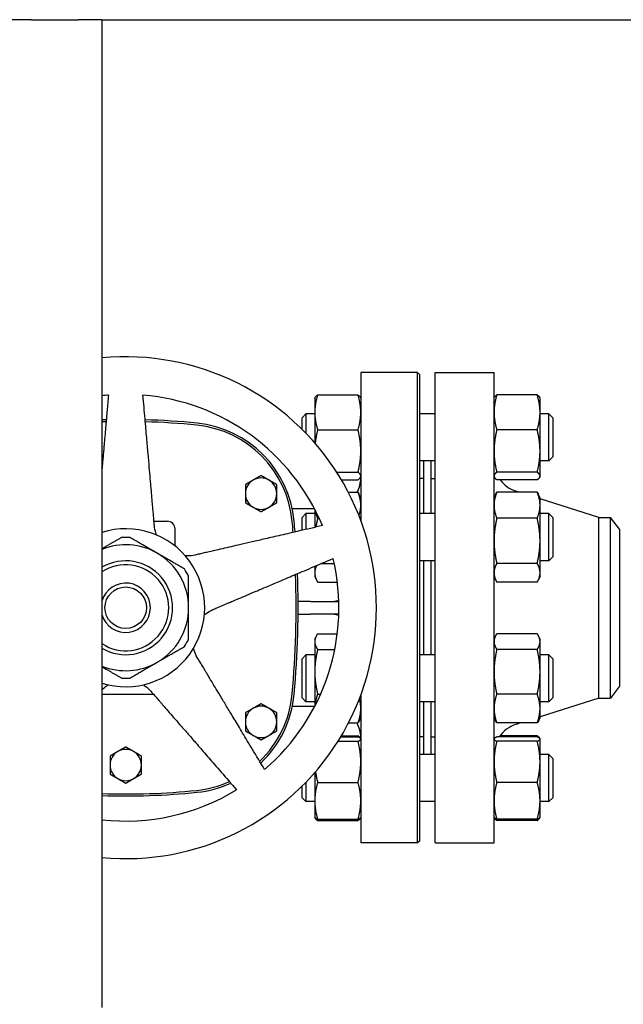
# Model space of a CAD drawing. Header units: inches. Extents: x 18 to 846, y -44 to 561.
# Tile 456 of 642: x 445 to 454, y 275 to 291. Entities that reach past the tile are written whole.
import ezdxf

# ---------------------------------------------------------------- set-up
doc = ezdxf.new("R2010")
doc.units = ezdxf.units.IN
doc.header["$LTSCALE"] = 24
doc.header["$MEASUREMENT"] = 0
doc.layers.add('Visible (ANSI)', color=7, linetype='Continuous', lineweight=30)

msp = doc.modelspace()

# ---------------------------------------------------------------- linework, layer by layer
at = {"layer": 'Visible (ANSI)'}
for p, q in [((444.80443, 290.9565), (444.42943, 290.9565)), ((444.80443, 290.9565), (445.55443, 290.9565)), ((445.92943, 290.9565), (445.55443, 290.9565)), ((445.92943, 290.9565), (445.92943, 275.2065)), ((445.92943, 290.9565), (472.92893, 290.9565)), ((450.05843, 285.3315), (450.05843, 282.97344)), ((450.96468, 285.3315), (450.05843, 285.3315)), ((450.96468, 277.8315), (450.96468, 285.3315)), ((450.99593, 285.30025), (450.96468, 285.3315)), ((450.99593, 285.30025), (450.99593, 277.86275)), ((451.24343, 277.8315), (451.24343, 285.3315)), ((451.24343, 285.3315), (452.18343, 285.3315)), ((452.18343, 277.8315), (452.18343, 285.3315)), ((449.32443, 284.92271), (449.32858, 284.93161)), ((449.32443, 284.92271), (449.32443, 284.6962)), ((449.36952, 284.97419), (450.01334, 284.97419)), ((450.05843, 284.92271), (450.05428, 284.93161)), ((452.18343, 284.92271), (452.18758, 284.93161)), ((452.87234, 284.97419), (452.22852, 284.97419)), ((452.91743, 284.92271), (452.91328, 284.93161)), ((452.91743, 284.6962), (452.91743, 284.92271)), ((449.12093, 284.61021), (449.18343, 284.67271)), ((449.12093, 284.42577), (449.12093, 284.61021)), ((449.18343, 284.67271), (449.18343, 284.36258)), ((449.32443, 284.67271), (449.18343, 284.67271)), ((449.32443, 284.6962), (449.32443, 284.209)), ((451.24343, 284.67271), (450.99593, 284.67271)), ((452.91743, 284.07998), (452.91743, 284.6962)), ((453.05843, 284.67271), (452.91743, 284.67271)), ((453.05843, 283.92271), (453.05843, 284.67271)), ((453.12093, 284.61021), (453.05843, 284.67271)), ((453.12093, 284.61021), (453.12093, 283.98521)), ((449.36952, 284.41822), (450.01334, 284.41822)), ((452.87234, 284.41822), (452.22852, 284.41822)), ((452.91743, 283.68148), (452.91743, 284.07998)), ((453.12093, 283.98521), (453.05843, 283.92271)), ((451.24343, 283.92271), (450.99593, 283.92271)), ((451.06343, 283.08159), (451.06343, 283.92271)), ((451.18343, 283.08159), (451.18343, 283.92271)), ((453.05843, 283.92271), (452.91743, 283.92271)), ((449.67494, 283.74174), (450.01334, 283.74174)), ((450.05843, 283.67271), (450.05428, 283.66381)), ((452.18343, 283.67271), (452.18758, 283.66381)), ((452.87234, 283.74174), (452.22852, 283.74174)), ((452.91743, 283.67271), (452.91328, 283.66381)), ((452.91743, 283.67271), (452.91743, 283.68148)), ((449.74929, 283.62123), (450.01334, 283.62123)), ((451.05843, 283.6415), (450.99593, 283.6415)), ((451.05843, 283.6415), (451.05843, 283.08159)), ((451.05843, 283.5215), (451.06343, 283.5215)), ((451.18343, 283.6415), (451.24343, 283.6415)), ((452.87234, 283.62123), (452.22852, 283.62123)), ((449.85824, 283.42509), (450.01334, 283.42509)), ((450.05843, 283.33159), (450.0293, 283.39405)), ((452.18343, 283.33159), (452.21255, 283.39405)), ((452.87234, 283.42509), (452.22852, 283.42509)), ((452.58254, 283.42509), (452.53245, 283.44095)), ((452.91743, 283.33159), (452.8883, 283.39405)), ((452.91743, 283.21613), (452.91743, 283.33159)), ((453.85676, 283.0215), (452.91743, 283.31902)), ((452.91743, 282.64791), (452.91743, 283.21613)), ((449.32173, 283.15631), (448.96553, 283.15631)), ((449.12093, 283.01909), (449.18343, 283.08159)), ((449.12093, 282.81571), (449.12093, 283.01909)), ((449.18343, 283.08159), (449.18343, 282.83014)), ((449.32443, 283.08159), (449.18343, 283.08159)), ((449.32443, 283.15113), (449.32443, 282.86269)), ((451.24343, 283.08159), (450.99593, 283.08159)), ((453.05843, 283.08159), (452.91743, 283.08159)), ((453.05843, 282.33159), (453.05843, 283.08159)), ((453.12093, 283.01909), (453.05843, 283.08159)), ((453.12093, 283.01909), (453.12093, 282.39409)), ((453.85676, 280.1415), (453.85676, 283.0215)), ((453.85676, 283.0215), (454.03956, 283.0215)), ((454.03956, 280.1415), (454.03956, 283.0215)), ((454.18343, 282.834), (454.03956, 283.0215)), ((446.75995, 282.95945), (446.97083, 282.95945)), ((449.36952, 283.00716), (449.39509, 283.00716)), ((452.87234, 283.00716), (452.22852, 283.00716)), ((447.09583, 282.56497), (447.09583, 282.83445)), ((454.18343, 282.834), (454.18343, 280.329)), ((452.91743, 282.13838), (452.91743, 282.64791)), ((453.12093, 282.39409), (453.05843, 282.33159)), ((449.32443, 282.24261), (449.32443, 282.13838)), ((449.43292, 282.28866), (449.63408, 282.28866)), ((451.24343, 282.33159), (450.99593, 282.33159)), ((451.05843, 282.33159), (451.05843, 280.83141)), ((451.06343, 280.83141), (451.06343, 282.33159)), ((451.18343, 280.83141), (451.18343, 282.33159)), ((452.87234, 282.28866), (452.22852, 282.28866)), ((453.05843, 282.33159), (452.91743, 282.33159)), ((449.32443, 282.13838), (449.32443, 282.08159)), ((449.32443, 282.08159), (449.35355, 282.01913)), ((452.18343, 282.08159), (452.21255, 282.01913)), ((452.91743, 282.08159), (452.8883, 282.01913)), ((452.91743, 282.08159), (452.91743, 282.13838)), ((449.36952, 281.98809), (449.68403, 281.98809)), ((452.87234, 281.98809), (452.22852, 281.98809)), ((449.25343, 281.6815), (449.0581, 281.6815)), ((449.25343, 281.6815), (449.70696, 281.6815)), ((449.0581, 281.4815), (449.25343, 281.4815)), ((449.70696, 281.4815), (449.25343, 281.4815)), ((449.36952, 281.16797), (449.68319, 281.16797)), ((452.87234, 281.16797), (452.22852, 281.16797)), ((449.32443, 281.08141), (449.34391, 281.12318)), ((449.32443, 281.08141), (449.32443, 281.04226)), ((449.32443, 281.04226), (449.32443, 280.56078)), ((452.18343, 281.08141), (452.20291, 281.12318)), ((452.91743, 281.08141), (452.89795, 281.12318)), ((452.91743, 281.04226), (452.91743, 281.08141)), ((452.91743, 280.56078), (452.91743, 281.04226)), ((449.12093, 280.76891), (449.18343, 280.83141)), ((449.18343, 280.83141), (449.18343, 280.08141)), ((449.32443, 280.83141), (449.18343, 280.83141)), ((449.36952, 280.91655), (449.64277, 280.91655)), ((451.24343, 280.83141), (450.99593, 280.83141)), ((452.87234, 280.91655), (452.22852, 280.91655)), ((453.05843, 280.83141), (452.91743, 280.83141)), ((453.05843, 280.08141), (453.05843, 280.83141)), ((453.12093, 280.76891), (453.05843, 280.83141)), ((449.12093, 280.14391), (449.12093, 280.76891)), ((453.12093, 280.76891), (453.12093, 280.14391)), ((449.32443, 280.56078), (449.32443, 280.01187)), ((452.91743, 279.97493), (452.91743, 280.56078)), ((445.92943, 280.20355), (446.75114, 280.20355)), ((449.36952, 280.205), (449.41733, 280.205)), ((452.87234, 280.205), (452.22852, 280.205)), ((454.18343, 280.329), (454.03956, 280.1415)), ((449.12093, 280.14391), (449.18343, 280.08141)), ((449.32443, 280.08141), (449.18343, 280.08141)), ((450.05843, 280.18956), (450.05843, 277.8315)), ((451.24343, 280.08141), (450.99593, 280.08141)), ((451.05843, 280.08141), (451.05843, 279.5215)), ((451.06343, 279.2403), (451.06343, 280.08141)), ((451.18343, 279.2403), (451.18343, 280.08141)), ((453.85676, 280.1415), (452.91743, 279.84398)), ((453.05843, 280.08141), (452.91743, 280.08141)), ((453.12093, 280.14391), (453.05843, 280.08141)), ((453.85676, 280.1415), (454.03956, 280.1415)), ((449.32173, 280.0067), (448.96553, 280.0067)), ((452.91743, 279.83141), (452.91743, 279.97493)), ((449.86184, 279.74486), (450.01334, 279.74486)), ((450.05843, 279.83141), (450.03895, 279.78964)), ((452.18343, 279.83141), (452.20291, 279.78964)), ((452.87234, 279.74486), (452.22852, 279.74486)), ((452.60446, 279.74486), (452.53245, 279.72205)), ((452.91743, 279.83141), (452.89795, 279.78964)), ((451.05843, 279.6415), (451.06343, 279.6415)), ((449.6955, 279.45366), (450.01334, 279.45366)), ((449.73714, 279.52142), (450.01334, 279.52142)), ((449.74929, 279.54178), (450.01334, 279.54178)), ((450.05714, 279.49307), (450.05428, 279.4992)), ((450.05843, 279.4903), (450.05714, 279.49307)), ((451.05843, 279.5215), (450.99593, 279.5215)), ((451.18343, 279.5215), (451.24343, 279.5215)), ((452.18343, 279.4903), (452.18472, 279.49307)), ((452.87234, 279.52142), (452.22852, 279.52142)), ((452.87234, 279.45366), (452.22852, 279.45366)), ((452.87234, 279.54178), (452.28075, 279.54178)), ((452.91614, 279.49307), (452.91328, 279.4992)), ((452.91743, 279.4903), (452.91614, 279.49307)), ((452.91743, 279.48754), (452.91743, 279.4903)), ((452.91743, 279.1256), (452.91743, 279.48754)), ((451.24343, 279.2403), (450.99593, 279.2403)), ((453.05843, 279.2403), (452.91743, 279.2403)), ((452.91743, 278.50336), (452.91743, 279.1256)), ((453.05843, 278.4903), (453.05843, 279.2403)), ((453.12093, 279.1778), (453.05843, 279.2403)), ((453.12093, 279.1778), (453.12093, 278.5528)), ((449.32443, 278.954), (449.32443, 278.50336)), ((449.18343, 278.80043), (449.18343, 278.4903)), ((449.36952, 278.79754), (450.01334, 278.79754)), ((452.87234, 278.79754), (452.22852, 278.79754)), ((449.12093, 278.5528), (449.12093, 278.73724)), ((449.12093, 278.5528), (449.18343, 278.4903)), ((449.32443, 278.4903), (449.18343, 278.4903)), ((449.32443, 278.50336), (449.32443, 278.2403)), ((451.24343, 278.4903), (450.99593, 278.4903)), ((452.91743, 278.2403), (452.91743, 278.50336)), ((453.05843, 278.4903), (452.91743, 278.4903)), ((453.12093, 278.5528), (453.05843, 278.4903)), ((449.32443, 278.2403), (449.32572, 278.23752)), ((449.32572, 278.23752), (449.32858, 278.2314)), ((449.36952, 278.20918), (450.01334, 278.20918)), ((449.36952, 278.18882), (450.01334, 278.18882)), ((450.05714, 278.23752), (450.05428, 278.2314)), ((450.05843, 278.2403), (450.05714, 278.23752)), ((452.18343, 278.2403), (452.18472, 278.23752)), ((452.18472, 278.23752), (452.18758, 278.2314)), ((452.87234, 278.20918), (452.22852, 278.20918)), ((452.87234, 278.18882), (452.22852, 278.18882)), ((452.91614, 278.23752), (452.91328, 278.2314)), ((452.91743, 278.2403), (452.91614, 278.23752)), ((450.99593, 277.86275), (450.96468, 277.8315)), ((450.96468, 277.8315), (450.05843, 277.8315)), ((451.24343, 277.8315), (452.18343, 277.8315))]:
    msp.add_line(p, q, dxfattribs=at)
msp.add_circle((446.30843, 281.5815), 0.3312, dxfattribs=at)
for centre, radius, start, end in [((446.30843, 281.5815), 4, 264.563069, 95.436931), ((446.30843, 281.5815), 3.4, 94.64927, 96.400095), ((446.30843, 281.5815), 3.4, 22.64927, 85.35073), ((446.30843, 273.36103), 11.22047, 91.583081, 91.935679), ((446.30843, 273.36103), 11.18922, 91.601548, 91.941087), ((446.30843, 273.36103), 11.22047, 84.182163, 88.416919), ((446.30843, 273.36103), 11.18922, 84.182163, 88.398452), ((447.27021, 282.80035), 1.70103, 5.255296, 84.182161), ((447.27021, 282.80035), 1.73228, 5.255296, 84.182161), ((448.46788, 283.4004), 0.25, 60, 120), ((449.55843, 283.65631), 0.5, 332.456088, 0), ((448.46788, 283.4004), 0.25, 120, 180), ((448.46788, 283.4004), 0.25, 0, 60), ((452.68343, 283.91762), 0.5, 216.354251, 252.425284), ((448.46788, 283.4004), 0.25, 180, 240), ((448.46788, 283.4004), 0.25, 300, 0), ((448.46788, 283.4004), 0.25, 240, 300), ((446.97083, 282.83445), 0.125, 0, 90), ((434.01906, 281.5815), 15.00812, 4.591592, 5.255296), ((434.01906, 281.5815), 15.03937, 4.60919, 5.255296), ((446.30843, 281.5815), 1.25984, 252.492463, 107.507537), ((446.30843, 281.5815), 1.12205, 86.525352, 93.474648), ((446.30843, 281.5815), 1.00394, 60, 112.179762), ((446.30843, 281.5815), 1.00394, 0, 60), ((446.30843, 281.5815), 0.74803, 239.558181, 120.441819), ((446.30843, 281.5815), 0.68553, 236.436852, 123.563148), ((446.30843, 281.5815), 3.4, 310.64927, 13.35073), ((446.30843, 281.5815), 1.12205, 26.525352, 33.474648), ((434.01906, 281.5815), 15.00812, 354.744704, 2.027369), ((434.01906, 281.5815), 15.03937, 354.744704, 2.072997), ((446.30843, 281.5815), 0.3937, 195.70672, 164.29328), ((446.30843, 281.5815), 1.00394, 300, 0), ((446.30843, 281.5815), 1.12205, 326.525352, 333.474648), ((446.30843, 281.5815), 1.00394, 247.820238, 300), ((446.30843, 281.5815), 1.12205, 266.525352, 273.474648), ((447.27021, 280.36266), 1.70103, 313.674999, 354.744707), ((447.27021, 280.36266), 1.73228, 313.442646, 354.744707), ((448.46788, 279.7626), 0.25, 120, 180), ((448.46788, 279.7626), 0.25, 60, 120), ((448.46788, 279.7626), 0.25, 0, 60), ((448.46788, 279.7626), 0.25, 180, 240), ((448.46788, 279.7626), 0.25, 300, 0), ((449.55843, 279.5067), 0.5, 0, 28.445161), ((452.68343, 279.24539), 0.5, 107.574716, 146.49188), ((448.46788, 279.7626), 0.25, 240, 300), ((446.30843, 279.07363), 0.25, 120, 180), ((446.30843, 279.07363), 0.25, 60, 120), ((446.30843, 279.07363), 0.25, 0, 60), ((446.30843, 279.07363), 0.25, 180, 240), ((446.30843, 279.07363), 0.25, 300, 0), ((446.30843, 279.07363), 0.25, 240, 300), ((447.27021, 280.36266), 1.70103, 275.817836, 294.042525), ((447.27021, 280.36266), 1.73228, 275.817836, 294.357428), ((446.30843, 281.5815), 3.4, 263.599905, 301.35073), ((446.30843, 289.80197), 11.18922, 268.058913, 275.817836), ((446.30843, 289.80197), 11.22047, 268.064321, 275.817836)]:
    msp.add_arc(centre, radius, start, end, dxfattribs=at)
for points, weights in [([(446.03284, 284.97031), (445.97049, 284.25767), (445.92943, 283.78834)], [1.0049190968, 1.22200736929, 1.42020854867]), ([(446.76573, 282.89336), (446.71302, 283.49584), (446.58402, 284.97031)], [2.03628035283, 1.58894872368, 1.0049190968]), ([(449.36952, 284.97419), (449.32443, 284.82522), (449.32443, 284.6962)], [1, 1.0379548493, 1]), ([(449.32858, 284.93161), (449.33786, 284.95152), (449.36952, 284.97419)], [1.01611555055, 1.02634702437, 1]), ([(450.05843, 284.6962), (450.05843, 284.82522), (450.01334, 284.97419)], [1, 1.0379548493, 1]), ([(450.01334, 284.97419), (450.04499, 284.95152), (450.05428, 284.93161)], [1, 1.02634702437, 1.01611555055]), ([(452.22852, 284.97419), (452.18343, 284.82522), (452.18343, 284.6962)], [1, 1.0379548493, 1]), ([(452.18758, 284.93161), (452.19686, 284.95152), (452.22852, 284.97419)], [1.01611555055, 1.02634702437, 1]), ([(452.87234, 284.97419), (452.90399, 284.95152), (452.91328, 284.93161)], [1, 1.02634702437, 1.01611555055]), ([(452.91743, 284.6962), (452.91743, 284.82522), (452.87234, 284.97419)], [1, 1.0379548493, 1]), ([(449.32443, 284.6962), (449.32443, 284.56719), (449.36952, 284.41822)], [1, 1.0379548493, 1]), ([(450.01334, 284.41822), (450.05843, 284.56719), (450.05843, 284.6962)], [1, 1.0379548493, 1]), ([(452.18343, 284.6962), (452.18343, 284.56719), (452.22852, 284.41822)], [1, 1.0379548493, 1]), ([(452.87234, 284.41822), (452.91743, 284.56719), (452.91743, 284.6962)], [1, 1.0379548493, 1]), ([(449.36952, 284.41822), (449.34095, 284.30339), (449.33067, 284.20182)], [1, 1.02371349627, 1.01779547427]), ([(450.05843, 284.07998), (450.05843, 284.23696), (450.01334, 284.41822)], [1, 1.0379548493, 1]), ([(452.22852, 284.41822), (452.18343, 284.23696), (452.18343, 284.07998)], [1, 1.0379548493, 1]), ([(452.91743, 284.07998), (452.91743, 284.23696), (452.87234, 284.41822)], [1, 1.0379548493, 1]), ([(450.01334, 283.74174), (450.05843, 283.923), (450.05843, 284.07998)], [1, 1.0379548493, 1]), ([(452.18343, 284.07998), (452.18343, 283.923), (452.22852, 283.74174)], [1, 1.0379548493, 1]), ([(452.87234, 283.74174), (452.91743, 283.923), (452.91743, 284.07998)], [1, 1.0379548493, 1]), ([(448.46788, 283.68907), (448.40089, 283.6504), (448.34288, 283.61691)], [1.01001874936, 1.04314139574, 1]), ([(448.59288, 283.61691), (448.53486, 283.6504), (448.46788, 283.68907)], [1, 1.04314139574, 1.01001874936]), ([(450.05843, 283.68148), (450.05843, 283.70945), (450.01334, 283.74174)], [1, 1.0379548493, 1]), ([(450.01334, 283.62123), (450.05843, 283.65352), (450.05843, 283.68148)], [1, 1.0379548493, 1]), ([(452.22852, 283.74174), (452.18343, 283.70945), (452.18343, 283.68148)], [1, 1.0379548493, 1]), ([(452.18343, 283.68148), (452.18343, 283.65352), (452.22852, 283.62123)], [1, 1.0379548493, 1]), ([(452.91743, 283.68148), (452.91743, 283.70945), (452.87234, 283.74174)], [1, 1.0379548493, 1]), ([(452.87234, 283.62123), (452.91743, 283.65352), (452.91743, 283.68148)], [1, 1.0379548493, 1]), ([(448.34288, 283.61691), (448.28486, 283.58341), (448.21788, 283.54474)], [1, 1.04314139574, 1.01001874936]), ([(448.21788, 283.54474), (448.21788, 283.46739), (448.21788, 283.4004)], [1.01001874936, 1.04314139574, 1]), ([(448.71788, 283.54474), (448.65089, 283.58341), (448.59288, 283.61691)], [1.01001874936, 1.04314139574, 1]), ([(448.71788, 283.4004), (448.71788, 283.46739), (448.71788, 283.54474)], [1, 1.04314139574, 1.01001874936]), ([(448.21788, 283.4004), (448.21788, 283.33341), (448.21788, 283.25606)], [1, 1.04314139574, 1.01001874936]), ([(448.71788, 283.25606), (448.71788, 283.33341), (448.71788, 283.4004)], [1.01001874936, 1.04314139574, 1]), ([(450.01334, 283.42509), (450.02224, 283.40919), (450.0293, 283.39405)], [1, 1.00727059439, 1.01175569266]), ([(450.05843, 283.21613), (450.05843, 283.31311), (450.01334, 283.42509)], [1, 1.0379548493, 1]), ([(452.22852, 283.42509), (452.18343, 283.31311), (452.18343, 283.21613)], [1, 1.0379548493, 1]), ([(452.21255, 283.39405), (452.21962, 283.40919), (452.22852, 283.42509)], [1.01175569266, 1.00727059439, 1]), ([(452.91743, 283.21613), (452.91743, 283.31311), (452.87234, 283.42509)], [1, 1.0379548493, 1]), ([(452.87234, 283.42509), (452.88124, 283.40919), (452.8883, 283.39405)], [1, 1.00727059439, 1.01175569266]), ([(448.21788, 283.25606), (448.28486, 283.21739), (448.34288, 283.18389)], [1.01001874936, 1.04314139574, 1]), ([(448.34288, 283.18389), (448.40089, 283.1504), (448.46788, 283.11172)], [1, 1.04314139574, 1.01001874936]), ([(448.46788, 283.11172), (448.53486, 283.1504), (448.59288, 283.18389)], [1.01001874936, 1.04314139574, 1]), ([(448.59288, 283.18389), (448.65089, 283.21739), (448.71788, 283.25606)], [1, 1.04314139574, 1.01001874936]), ([(450.02916, 283.04989), (450.05843, 283.13698), (450.05843, 283.21613)], [1.01166334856, 1.03075886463, 1]), ([(452.18343, 283.21613), (452.18343, 283.11914), (452.22852, 283.00716)], [1, 1.0379548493, 1]), ([(452.87234, 283.00716), (452.91743, 283.11914), (452.91743, 283.21613)], [1, 1.0379548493, 1]), ([(449.3311, 283.13825), (449.34153, 283.07667), (449.36952, 283.00716)], [1.01802623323, 1.02322609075, 1]), ([(449.44622, 282.8908), (448.00405, 282.55785), (447.41476, 282.42181)], [1, 1.58117079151, 2.0263127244]), ([(449.36952, 283.00716), (449.35237, 282.93394), (449.34192, 282.86673)], [1, 1.01410284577, 1.01772533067]), ([(452.22852, 283.00716), (452.18343, 282.81464), (452.18343, 282.64791)], [1, 1.0379548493, 1]), ([(452.91743, 282.64791), (452.91743, 282.81464), (452.87234, 283.00716)], [1, 1.0379548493, 1]), ([(446.24043, 282.70149), (446.07706, 282.60717), (445.92943, 282.52193)], [1.0171026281, 1.03174733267, 1.01702017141]), ([(446.8104, 282.45094), (446.60547, 282.56925), (446.37643, 282.70149)], [1, 1.03775343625, 1.0171026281]), ([(452.18343, 282.64791), (452.18343, 282.48118), (452.22852, 282.28866)], [1, 1.0379548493, 1]), ([(452.87234, 282.28866), (452.91743, 282.48118), (452.91743, 282.64791)], [1, 1.0379548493, 1]), ([(447.24436, 282.20039), (447.01533, 282.33262), (446.8104, 282.45094)], [1.0171026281, 1.03775343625, 1]), ([(447.69739, 281.55197), (448.2541, 281.78828), (449.61654, 282.3666)], [2.0263127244, 1.58117079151, 1]), ([(449.35204, 282.25432), (449.32443, 282.19373), (449.32443, 282.13838)], [1.01270516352, 1.02988757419, 1]), ([(452.22852, 282.28866), (452.18343, 282.20812), (452.18343, 282.13838)], [1, 1.0379548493, 1]), ([(452.91743, 282.13838), (452.91743, 282.20812), (452.87234, 282.28866)], [1, 1.0379548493, 1]), ([(447.31237, 281.5815), (447.31237, 281.81813), (447.31237, 282.0826)], [1, 1.03775343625, 1.0171026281]), ([(449.32443, 282.13838), (449.32443, 282.06863), (449.36952, 281.98809)], [1, 1.0379548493, 1]), ([(452.18343, 282.13838), (452.18343, 282.06863), (452.22852, 281.98809)], [1, 1.0379548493, 1]), ([(452.87234, 281.98809), (452.91743, 282.06863), (452.91743, 282.13838)], [1, 1.0379548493, 1]), ([(447.31237, 281.0804), (447.31237, 281.34487), (447.31237, 281.5815)], [1.0171026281, 1.03775343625, 1]), ([(449.36952, 281.16797), (449.32443, 281.1006), (449.32443, 281.04226)], [1, 1.0379548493, 1]), ([(452.22852, 281.16797), (452.18343, 281.1006), (452.18343, 281.04226)], [1, 1.0379548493, 1]), ([(452.91743, 281.04226), (452.91743, 281.1006), (452.87234, 281.16797)], [1, 1.0379548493, 1]), ([(449.32443, 281.04226), (449.32443, 280.98392), (449.36952, 280.91655)], [1, 1.0379548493, 1]), ([(452.18343, 281.04226), (452.18343, 280.98392), (452.22852, 280.91655)], [1, 1.0379548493, 1]), ([(452.87234, 280.91655), (452.91743, 280.98392), (452.91743, 281.04226)], [1, 1.0379548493, 1]), ([(446.8104, 280.71207), (447.01533, 280.83038), (447.24436, 280.96262)], [1, 1.03775343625, 1.0171026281]), ([(449.36952, 280.91655), (449.32443, 280.72589), (449.32443, 280.56078)], [1, 1.0379548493, 1]), ([(452.22852, 280.91655), (452.18343, 280.72589), (452.18343, 280.56078)], [1, 1.0379548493, 1]), ([(452.91743, 280.56078), (452.91743, 280.72589), (452.87234, 280.91655)], [1, 1.0379548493, 1]), ([(446.37643, 280.46152), (446.60547, 280.59375), (446.8104, 280.71207)], [1.0171026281, 1.03775343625, 1]), ([(448.52328, 279.00188), (447.76097, 280.27058), (447.44948, 280.78898)], [1, 1.58117079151, 2.0263127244]), ([(445.92943, 280.64107), (446.07706, 280.55584), (446.24043, 280.46152)], [1.01702017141, 1.03174733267, 1.0171026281]), ([(449.32443, 280.56078), (449.32443, 280.39566), (449.36952, 280.205)], [1, 1.0379548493, 1]), ([(452.18343, 280.56078), (452.18343, 280.39566), (452.22852, 280.205)], [1, 1.0379548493, 1]), ([(452.87234, 280.205), (452.91743, 280.39566), (452.91743, 280.56078)], [1, 1.0379548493, 1]), ([(446.70955, 280.25139), (447.10633, 279.79496), (448.07737, 278.67791)], [2.0263127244, 1.58117079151, 1]), ([(449.36952, 280.205), (449.3323, 280.10322), (449.32587, 280.01465)], [1, 1.03112406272, 1.011202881]), ([(452.22852, 280.205), (452.18343, 280.08171), (452.18343, 279.97493)], [1, 1.0379548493, 1]), ([(452.91743, 279.97493), (452.91743, 280.08171), (452.87234, 280.205)], [1, 1.0379548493, 1]), ([(448.46788, 280.05128), (448.40089, 280.0126), (448.34288, 279.97911)], [1.01001874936, 1.04314139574, 1]), ([(448.59288, 279.97911), (448.53486, 280.0126), (448.46788, 280.05128)], [1, 1.04314139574, 1.01001874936]), ([(450.05843, 279.97493), (450.05843, 280.05066), (450.03659, 280.13207)], [1, 1.0266269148, 1.01589404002]), ([(448.34288, 279.97911), (448.28486, 279.94562), (448.21788, 279.90694)], [1, 1.04314139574, 1.01001874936]), ([(448.21788, 279.90694), (448.21788, 279.82959), (448.21788, 279.7626)], [1.01001874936, 1.04314139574, 1]), ([(448.71788, 279.90694), (448.65089, 279.94562), (448.59288, 279.97911)], [1.01001874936, 1.04314139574, 1]), ([(448.71788, 279.7626), (448.71788, 279.82959), (448.71788, 279.90694)], [1, 1.04314139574, 1.01001874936]), ([(450.01334, 279.74486), (450.05843, 279.86815), (450.05843, 279.97493)], [1, 1.0379548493, 1]), ([(452.18343, 279.97493), (452.18343, 279.86815), (452.22852, 279.74486)], [1, 1.0379548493, 1]), ([(452.87234, 279.74486), (452.91743, 279.86815), (452.91743, 279.97493)], [1, 1.0379548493, 1]), ([(448.21788, 279.7626), (448.21788, 279.69562), (448.21788, 279.61827)], [1, 1.04314139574, 1.01001874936]), ([(448.71788, 279.61827), (448.71788, 279.69562), (448.71788, 279.7626)], [1.01001874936, 1.04314139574, 1]), ([(450.03895, 279.78964), (450.02892, 279.76814), (450.01334, 279.74486)], [1.01696531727, 1.01279805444, 1]), ([(452.22852, 279.74486), (452.21293, 279.76814), (452.20291, 279.78964)], [1, 1.01279805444, 1.01696531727]), ([(452.89795, 279.78964), (452.88792, 279.76814), (452.87234, 279.74486)], [1.01696531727, 1.01279805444, 1]), ([(448.21788, 279.61827), (448.28486, 279.57959), (448.34288, 279.5461)], [1.01001874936, 1.04314139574, 1]), ([(448.59288, 279.5461), (448.65089, 279.57959), (448.71788, 279.61827)], [1, 1.04314139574, 1.01001874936]), ([(448.34288, 279.5461), (448.40089, 279.5126), (448.46788, 279.47393)], [1, 1.04314139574, 1.01001874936]), ([(448.46788, 279.47393), (448.53486, 279.5126), (448.59288, 279.5461)], [1.01001874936, 1.04314139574, 1]), ([(450.01334, 279.54178), (450.04499, 279.51911), (450.05428, 279.4992)], [1, 1.02634702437, 1.01611555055]), ([(450.02014, 279.51859), (450.01689, 279.53006), (450.01334, 279.54178)], [1.00532800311, 1.00288298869, 1]), ([(450.05843, 279.48754), (450.05843, 279.50326), (450.01334, 279.52142)], [1, 1.0379548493, 1]), ([(450.01334, 279.45366), (450.05843, 279.47181), (450.05843, 279.48754)], [1, 1.0379548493, 1]), ([(450.05843, 279.1256), (450.05843, 279.27785), (450.01334, 279.45366)], [1, 1.0379548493, 1]), ([(452.22852, 279.52142), (452.18343, 279.50326), (452.18343, 279.48754)], [1, 1.0379548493, 1]), ([(452.18343, 279.48754), (452.18343, 279.47181), (452.22852, 279.45366)], [1, 1.0379548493, 1]), ([(452.22852, 279.45366), (452.18343, 279.27785), (452.18343, 279.1256)], [1, 1.0379548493, 1]), ([(452.87914, 279.51859), (452.87589, 279.53006), (452.87234, 279.54178)], [1.00532800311, 1.00288298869, 1]), ([(452.87234, 279.54178), (452.90399, 279.51911), (452.91328, 279.4992)], [1, 1.02634702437, 1.01611555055]), ([(452.91743, 279.48754), (452.91743, 279.50326), (452.87234, 279.52142)], [1, 1.0379548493, 1]), ([(452.87234, 279.45366), (452.91743, 279.47181), (452.91743, 279.48754)], [1, 1.0379548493, 1]), ([(452.91743, 279.1256), (452.91743, 279.27785), (452.87234, 279.45366)], [1, 1.0379548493, 1]), ([(446.18343, 279.29013), (446.12542, 279.25664), (446.05843, 279.21797)], [1, 1.04314139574, 1.01001874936]), ([(446.30843, 279.3623), (446.24144, 279.32363), (446.18343, 279.29013)], [1.01001874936, 1.04314139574, 1]), ([(446.43343, 279.29013), (446.37542, 279.32363), (446.30843, 279.3623)], [1, 1.04314139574, 1.01001874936]), ([(446.55843, 279.21797), (446.49144, 279.25664), (446.43343, 279.29013)], [1.01001874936, 1.04314139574, 1]), ([(446.05843, 279.21797), (446.05843, 279.14062), (446.05843, 279.07363)], [1.01001874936, 1.04314139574, 1]), ([(446.55843, 279.07363), (446.55843, 279.14062), (446.55843, 279.21797)], [1, 1.04314139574, 1.01001874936]), ([(450.01334, 278.79754), (450.05843, 278.97334), (450.05843, 279.1256)], [1, 1.0379548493, 1]), ([(452.18343, 279.1256), (452.18343, 278.97334), (452.22852, 278.79754)], [1, 1.0379548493, 1]), ([(452.87234, 278.79754), (452.91743, 278.97334), (452.91743, 279.1256)], [1, 1.0379548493, 1]), ([(446.05843, 279.07363), (446.05843, 279.00664), (446.05843, 278.92929)], [1, 1.04314139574, 1.01001874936]), ([(446.55843, 278.92929), (446.55843, 279.00664), (446.55843, 279.07363)], [1.01001874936, 1.04314139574, 1]), ([(449.33559, 278.96687), (449.34665, 278.8867), (449.36952, 278.79754)], [1.01897706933, 1.01889530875, 1]), ([(446.05843, 278.92929), (446.12542, 278.89062), (446.18343, 278.85712)], [1.01001874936, 1.04314139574, 1]), ([(446.18343, 278.85712), (446.24144, 278.82363), (446.30843, 278.78495)], [1, 1.04314139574, 1.01001874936]), ([(446.30843, 278.78495), (446.37542, 278.82363), (446.43343, 278.85712)], [1.01001874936, 1.04314139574, 1]), ([(446.43343, 278.85712), (446.49144, 278.89062), (446.55843, 278.92929)], [1, 1.04314139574, 1.01001874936]), ([(449.36952, 278.79754), (449.32443, 278.63989), (449.32443, 278.50336)], [1, 1.0379548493, 1]), ([(450.05843, 278.50336), (450.05843, 278.63989), (450.01334, 278.79754)], [1, 1.0379548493, 1]), ([(452.22852, 278.79754), (452.18343, 278.63989), (452.18343, 278.50336)], [1, 1.0379548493, 1]), ([(452.91743, 278.50336), (452.91743, 278.63989), (452.87234, 278.79754)], [1, 1.0379548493, 1]), ([(449.32443, 278.50336), (449.32443, 278.36683), (449.36952, 278.20918)], [1, 1.0379548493, 1]), ([(450.01334, 278.20918), (450.05843, 278.36683), (450.05843, 278.50336)], [1, 1.0379548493, 1]), ([(452.18343, 278.50336), (452.18343, 278.36683), (452.22852, 278.20918)], [1, 1.0379548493, 1]), ([(452.87234, 278.20918), (452.91743, 278.36683), (452.91743, 278.50336)], [1, 1.0379548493, 1]), ([(449.36952, 278.20918), (449.33187, 278.22434), (449.32572, 278.23752)], [1, 1.0314924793, 1.01072411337]), ([(449.32694, 278.23533), (449.33485, 278.21364), (449.36952, 278.18882)], [1.01375847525, 1.02892942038, 1]), ([(450.05714, 278.23752), (450.05099, 278.22434), (450.01334, 278.20918)], [1.01072411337, 1.0314924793, 1]), ([(450.01334, 278.18882), (450.04801, 278.21364), (450.05591, 278.23533)], [1, 1.02892942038, 1.01375847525]), ([(452.22852, 278.20918), (452.19087, 278.22434), (452.18472, 278.23752)], [1, 1.0314924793, 1.01072411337]), ([(452.18594, 278.23533), (452.19385, 278.21364), (452.22852, 278.18882)], [1.01375847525, 1.02892942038, 1]), ([(452.91614, 278.23752), (452.90999, 278.22434), (452.87234, 278.20918)], [1.01072411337, 1.0314924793, 1]), ([(452.87234, 278.18882), (452.90701, 278.21364), (452.91491, 278.23533)], [1, 1.02892942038, 1.01375847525])]:
    msp.add_rational_spline(points, weights, degree=2, dxfattribs=at)
for points, knots in [([(446.80247, 282.74044), (446.79803, 282.75142), (446.79401, 282.7624), (446.77813, 282.81058), (446.76939, 282.85149), (446.76573, 282.89336)], [2.317982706, 2.317982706, 2.317982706, 2.317982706, 2.405578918, 2.405578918, 2.704734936, 2.704734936, 2.704734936, 2.704734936]), ([(447.41476, 282.42181), (447.37381, 282.41235), (447.33221, 282.40802), (447.28148, 282.40824), (447.26979, 282.40866), (447.25798, 282.40949)], [0.50338205, 0.50338205, 0.50338205, 0.50338205, 0.802538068, 0.802538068, 0.89013428, 0.89013428, 0.89013428, 0.89013428]), ([(447.56331, 281.46978), (447.57238, 281.47739), (447.58159, 281.4846), (447.6225, 281.51459), (447.6587, 281.53555), (447.69739, 281.55197)], [2.317982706, 2.317982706, 2.317982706, 2.317982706, 2.405578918, 2.405578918, 2.704734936, 2.704734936, 2.704734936, 2.704734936]), ([(447.44948, 280.78898), (447.42783, 280.82501), (447.41086, 280.86324), (447.39539, 280.91155), (447.39218, 280.9228), (447.38932, 280.93429)], [0.50338205, 0.50338205, 0.50338205, 0.50338205, 0.802538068, 0.802538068, 0.89013428, 0.89013428, 0.89013428, 0.89013428]), ([(445.92944, 280.27531), (445.95108, 280.29729), (445.97426, 280.31702), (446.00716, 280.34071), (446.01686, 280.34724), (446.02691, 280.35352)], [0.581027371, 0.581027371, 0.581027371, 0.581027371, 0.802538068, 0.802538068, 0.89013428, 0.89013428, 0.89013428, 0.89013428]), ([(446.58995, 280.35352), (446.59999, 280.34724), (446.6097, 280.34071), (446.65086, 280.31107), (446.68198, 280.28312), (446.70955, 280.25139)], [2.317982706, 2.317982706, 2.317982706, 2.317982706, 2.405578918, 2.405578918, 2.704734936, 2.704734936, 2.704734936, 2.704734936])]:
    msp.add_open_spline(points, degree=3, knots=knots, dxfattribs=at)
for points in [[(449.55843, 281.6815), (449.60667, 281.6815), (449.65737, 281.68891), (449.70621, 281.70391)], [(449.70621, 281.45909), (449.65737, 281.47409), (449.60666, 281.4815), (449.55843, 281.4815)]]:
    msp.add_open_spline(points, degree=3, dxfattribs=at)

doc.saveas('drawing.dxf')
